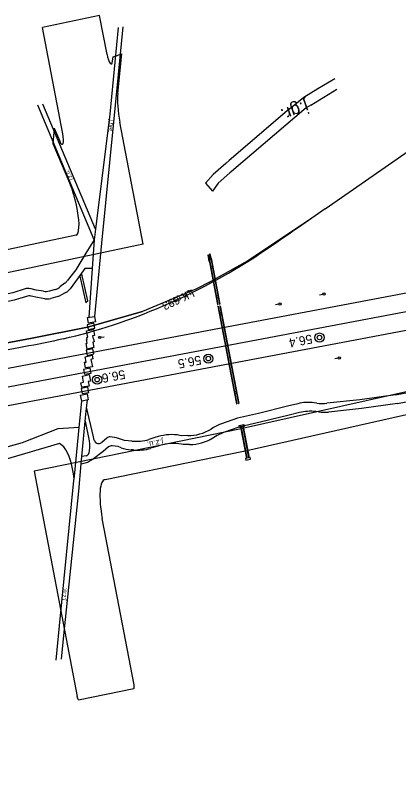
# Model space of a CAD drawing. Extents: x 6541740 to 6566395, y 5525066 to 5530361.
# Drawn here: x 6565361.7 to 6565446.4, y 5527963.7 to 5528132 of the extents above; entities that cross this region are included whole.
import ezdxf

# ---------------------------------------------------------------- set-up
doc = ezdxf.new("R2010")
doc.units = 0
for name, color, linetype in [('Domyślna', 7, 'Continuous'), ('ps_wymiarowanie', 7, 'Continuous'), ('TOR_PRZEK_P-teren istniejacy', 7, 'Continuous'), ('TOR_PS_OPIS_O-opisy odwodnienia', 7, 'Continuous'), ('TOR_PS_OPIS_T-symbole geometrii', 7, 'Continuous'), ('TOR_PS_OPIS_T-ukresy', 7, 'Continuous'), ('TOR_PS_T-rowy otwarte nieumocnione', 7, 'Continuous'), ('TOR_PS_T-rozjazdy projektowane', 7, 'Continuous'), ('TOR_PS_T-wypelnienia', 7, 'Continuous'), ('TOR_RAMKI-ramka+tabelka 1', 7, 'Continuous'), ('TOR_W-warstwa dodatkowa 2', 7, 'Continuous')]:
    doc.layers.add(name, color=color, linetype=linetype)

# ---------------------------------------------------------------- blocks, each defined once
blk = doc.blocks.new('POINT_DISPLAY')
at = {"layer": 'Domyślna'}
blk.add_line((0, 0), (0, 0), dxfattribs=at)
blk = doc.blocks.new('4302_7')
at = {"layer": 'Domyślna'}
blk.add_line((0.25, 0), (1, 0), dxfattribs=at)
blk.add_circle((0, 0), 0.25, dxfattribs=at)
blk.add_blockref('POINT_DISPLAY', (0, 0), dxfattribs=at)
blk = doc.blocks.new('4302_6')
at = {"layer": 'Domyślna'}
blk.add_line((0.25, 0), (1, 0), dxfattribs=at)
blk.add_circle((0, 0), 0.25, dxfattribs=at)
blk.add_blockref('POINT_DISPLAY', (0, 0), dxfattribs=at)
blk = doc.blocks.new('4010_1')
at = {"layer": 'Domyślna'}
for radius in [0.75, 0.375]:
    blk.add_circle((0, 0), radius, dxfattribs=at)

msp = doc.modelspace()

# ---------------------------------------------------------------- linework, layer by layer
at = {"layer": 'Domyślna'}
for p, q in [((6565375.44, 5528088.75), (6565375.35, 5528089.23)), ((6565379.39, 5528084.65), (6565379.11, 5528082.27))]:
    msp.add_line(p, q, dxfattribs=at)
at = {"layer": 'ps_wymiarowanie'}
msp.add_lwpolyline([(6565375.91, 5528074.24), (6565377.25, 5528068.39), (6565377.74, 5528068.82), (6565376.4, 5528074.67)], close=True, dxfattribs=at)
for centre, radius, start, end in [((6565370.78, 5528075.06), 3, 308.1964, 321.3238), ((6565364.48, 5528069.53), 2, 77.7692, 108.1096), ((6565368.43, 5528073.87), 3, 260.5123, 285.2066), ((6565369.7, 5528074.21), 3, 285.2066, 308.1964), ((6565371.41, 5528073.27), 3, 298.9199, 322.8088), ((6565364.78, 5528067.89), 2, 77.7692, 108.1096), ((6565368.73, 5528072.23), 3, 260.5123, 285.2066), ((6565370.29, 5528072.65), 3, 285.2066, 298.9199), ((6565382.54, 5528037.68), 1, 82.6905, 131.0163), ((6565380.1, 5528038.22), 1, 198.6248, 293.6068), ((6565380.11, 5528038.22), 1, 293.6068, 311.0163), ((6565382.93, 5528035.71), 1, 82.6905, 131.0163), ((6565377.04, 5528035.46), 1, 288.9264, 337.8022), ((6565377.43, 5528034.07), 1, 285.882, 300.6924)]:
    msp.add_arc(centre, radius, start, end, dxfattribs=at)
at = {"layer": 'TOR_PS_OPIS_T-symbole geometrii'}
for p, q in [((6565380.31, 5528131.91), (6565367.71, 5528129.27)), ((6565381.95, 5528123.31), (6565380.31, 5528131.91)), ((6565372.19, 5528105.77), (6565367.71, 5528129.27)), ((6565383.18, 5528121.82), (6565383.28, 5528122.8)), ((6565383.28, 5528122.8), (6565385.2, 5528123.49)), ((6565384.34, 5528114.68), (6565385.2, 5528123.49)), ((6565389.96, 5528081.32), (6565384.81, 5528108.35)), ((6565370.28, 5528107.02), (6565369.95, 5528103.64)), ((6565370.28, 5528107.02), (6565371.5, 5528104.13)), ((6565369.95, 5528103.64), (6565373.86, 5528094.39)), ((6565375.14, 5528083.32), (6565284.88, 5528064.38)), ((6565389.96, 5528081.32), (6565261.58, 5528054.39)), ((6565458.52, 5528051.03), (6565411.2, 5528040.37)), ((6565459.46, 5528046.12), (6565412.15, 5528035.46)), ((6565411.21, 5528040.37), (6565365.82, 5528031.07)), ((6565412.14, 5528035.46), (6565381.51, 5528029.18)), ((6565365.82, 5528031.07), (6565375.32, 5527981.21)), ((6565387.93, 5527983.8), (6565380.91, 5528020.66)), ((6565375.64, 5527980.52), (6565387.89, 5527983.03))]:
    msp.add_line(p, q, dxfattribs=at)
for centre, major_axis, start_param, end_param in [((6565382.5, 5528123.43), (0.42, -2.21), 4.71726, 6.991459), ((6565386.83, 5528108.77), (-1.54, 8.11), 0.708274, 1.575668), ((6565371.64, 5528105.66), (0.42, -2.21), 5.424076, 7.858853), ((6565373.33, 5528088.8), (-1.54, 8.11), 4.71726, 5.424076), ((6565374.15, 5528088.48), (-0.98, 5.16), 3.146464, 4.71726), ((6565382.93, 5528021.07), (1.54, -8.11), 3.082533, 4.716159), ((6565387.75, 5527983.77), (-0.14, 0.737), 3.145362, 4.716159), ((6565375.5, 5527981.25), (-0.14, 0.737), 1.574566, 3.145362)]:
    msp.add_ellipse(centre, major_axis=major_axis, ratio=0.25, start_param=start_param, end_param=end_param, dxfattribs=at)
at = {"layer": 'TOR_PS_OPIS_T-ukresy'}
msp.add_line((6565430.16, 5528089.13), (6565476.17, 5528121.3), dxfattribs=at)
at = {"layer": 'TOR_PS_T-rowy otwarte nieumocnione'}
for points in [[(6565430.16, 5528089.13), (6565426.5, 5528086.58), (6565413.1, 5528077.62), (6565404.93, 5528073.06), (6565401.55, 5528071.39), (6565389.77, 5528066.44)], [(6565389.77, 5528066.44), (6565377.66, 5528062.99), (6565365.44, 5528060.53), (6565353.17, 5528058.25), (6565348.58, 5528057.39)], [(6565348.58, 5528057.39), (6565353.17, 5528058.25), (6565365.44, 5528060.53), (6565377.66, 5528062.99), (6565389.77, 5528066.44)]]:
    msp.add_lwpolyline(points, dxfattribs=at)
at = {"layer": 'TOR_PS_T-rozjazdy projektowane'}
for p, q in [((6566239.09, 5528216.31), (6564914.52, 5527965.23)), ((6566239.84, 5528212.33), (6565011.71, 5527979.53)), ((6565731.7, 5528124.25), (6564884.63, 5527963.69)), ((6565430.16, 5528089.13), (6565424.26, 5528085.02)), ((6565362.5, 5528058.39), (6564900.92, 5527970.9))]:
    msp.add_line(p, q, dxfattribs=at)
for points in [[(6565424.26, 5528085.02), (6565423.27, 5528084.33), (6565422.28, 5528083.64), (6565421.28, 5528082.95), (6565420.29, 5528082.27), (6565419.29, 5528081.59), (6565418.3, 5528080.91), (6565417.3, 5528080.24), (6565416.3, 5528079.58), (6565415.3, 5528078.93)], [(6565372.3, 5528060.38), (6565371.22, 5528060.14), (6565370.13, 5528059.9), (6565369.04, 5528059.67), (6565367.95, 5528059.45), (6565366.86, 5528059.23), (6565365.77, 5528059.02), (6565364.68, 5528058.81), (6565363.59, 5528058.6), (6565362.5, 5528058.39)]]:
    msp.add_lwpolyline(points, dxfattribs=at)
msp.add_ellipse((6564994.93, 5530024.37), major_axis=(-372.47, 1965.01), ratio=0.25, start_param=3.151593, end_param=3.243167, dxfattribs=at)
at = {"layer": 'TOR_PS_T-wypelnienia'}
for p, q in [((6565403.69, 5528094.84), (6565405.24, 5528093.07)), ((6565380.73, 5528081.56), (6565379.17, 5528065.32)), ((6565445.72, 5528048.03), (6565437.81, 5528046.9)), ((6565446.11, 5528046.07), (6565438.2, 5528044.94))]:
    msp.add_line(p, q, dxfattribs=at)
for points in [[(6565384.38, 5528129.27), (6565382.57, 5528110.09), (6565379.39, 5528084.65)], [(6565385.46, 5528129.4), (6565383.42, 5528108.3), (6565380.73, 5528081.56)], [(6565422.29, 5528111.25), (6565425.42, 5528113.85), (6565428.55, 5528115.75), (6565432.26, 5528118.02)], [(6565426.98, 5528112.13), (6565432.72, 5528115.62)], [(6565379.11, 5528082.27), (6565366.64, 5528112.11)], [(6565379.39, 5528084.65), (6565367.75, 5528112.32)], [(6565422.29, 5528111.25), (6565408.91, 5528099.82), (6565408.23, 5528099.22)], [(6565426.98, 5528112.13), (6565425.94, 5528111.49), (6565409.46, 5528097.41), (6565409.12, 5528097.11)], [(6565408.21, 5528099.21), (6565405.4, 5528096.74), (6565403.69, 5528094.84)], [(6565409.11, 5528097.11), (6565406.5, 5528094.82), (6565405.24, 5528093.07)], [(6565379.11, 5528082.27), (6565377.26, 5528079.37), (6565375.08, 5528075.63), (6565373.13, 5528073.19)], [(6565379.11, 5528082.27), (6565378.67, 5528075.96), (6565377.91, 5528065.18)], [(6565378.67, 5528075.96), (6565377.05, 5528075.94), (6565375.61, 5528073.85), (6565373.8, 5528071.46)], [(6565372.64, 5528072.7), (6565371.56, 5528071.86)], [(6565363.86, 5528071.43), (6565361.14, 5528070.54), (6565355.53, 5528069.36), (6565345.15, 5528068.82), (6565338.65, 5528067.98)], [(6565367.94, 5528070.91), (6565366.31, 5528071.18), (6565364.9, 5528071.49)], [(6565370.49, 5528071.32), (6565369.22, 5528070.97)], [(6565372.86, 5528070.65), (6565371.74, 5528070.03)], [(6565364.15, 5528069.79), (6565361.46, 5528068.91), (6565355.83, 5528067.73), (6565345.45, 5528067.19), (6565339.93, 5528066.47)], [(6565368.23, 5528069.27), (6565366.58, 5528069.55), (6565365.2, 5528069.85)], [(6565371.07, 5528069.76), (6565369.52, 5528069.34)], [(6565377.57, 5528063.49), (6565377.76, 5528062.44), (6565379.23, 5528062.73), (6565379.02, 5528063.82), (6565377.57, 5528063.49)], [(6565377.43, 5528062.14), (6565378.94, 5528062.44), (6565379.19, 5528061.1), (6565378.76, 5528061.06), (6565378.88, 5528060.39), (6565378.95, 5528060.39), (6565379.08, 5528059.69), (6565378.85, 5528059.67), (6565379.07, 5528058.44), (6565377.55, 5528058.12), (6565377.33, 5528059.38), (6565377.58, 5528059.4), (6565377.44, 5528060.22), (6565377.58, 5528060.21), (6565377.49, 5528060.71), (6565377.68, 5528060.73), (6565377.43, 5528062.14)], [(6565445.72, 5528048.03), (6565472.78, 5528053.2), (6565503.16, 5528060.2)], [(6565377.35, 5528057.86), (6565377.56, 5528056.71), (6565379.03, 5528057.05), (6565378.82, 5528058.16), (6565377.35, 5528057.86)], [(6565446.11, 5528046.07), (6565473.2, 5528051.28), (6565503.53, 5528058.23)], [(6565376.79, 5528053.63), (6565376.99, 5528052.54), (6565378.44, 5528052.78), (6565378.23, 5528053.88), (6565376.79, 5528053.63)], [(6565376.26, 5528049.39), (6565376.47, 5528048.27), (6565377.95, 5528048.53), (6565377.73, 5528049.66), (6565376.26, 5528049.39)], [(6565370.75, 5527989.29), (6565371.47, 5527996.87), (6565374.63, 5528029), (6565374.67, 5528029.44), (6565374.73, 5528030.01), (6565375.78, 5528040.77), (6565376.35, 5528046.59)], [(6565371.89, 5527989.51), (6565372.38, 5527994.7), (6565375.7, 5528026.67), (6565376.25, 5528032.7), (6565376.4, 5528034.36), (6565377.18, 5528042.89), (6565377.32, 5528044.37), (6565377.66, 5528046.88)], [(6565379.16, 5528037.9), (6565379.14, 5528037.95), (6565378.97, 5528038.73), (6565377.44, 5528045.29)], [(6565424.1, 5528046.03), (6565421.83, 5528045.47), (6565415.43, 5528043.88), (6565410.75, 5528042.85)], [(6565428.3, 5528046.17), (6565427.7, 5528046.24)], [(6565437.81, 5528046.9), (6565430.54, 5528046.15)], [(6565424.48, 5528044.06), (6565422.21, 5528043.51), (6565415.81, 5528041.91), (6565411.08, 5528040.87)], [(6565428.68, 5528044.21), (6565428.09, 5528044.28)], [(6565438.2, 5528044.94), (6565430.93, 5528044.18)], [(6565377.12, 5528042.16), (6565378.02, 5528037.81), (6565378.08, 5528037.07), (6565378.11, 5528036.3), (6565377.97, 5528035.09), (6565377.97, 5528035.08)], [(6565410.75, 5528042.85), (6565407.27, 5528041.59)], [(6565375.78, 5528040.77), (6565371.05, 5528040.46), (6565363.21, 5528037.34), (6565355.28, 5528035.14), (6565345.05, 5528033.27)], [(6565405.49, 5528040.74), (6565404.94, 5528040.41)], [(6565411.08, 5528040.87), (6565407.68, 5528039.64)], [(6565385.82, 5528037.91), (6565384.06, 5528038.5), (6565382.67, 5528038.68)], [(6565393.28, 5528038.74), (6565392.54, 5528038.52), (6565391.22, 5528038.12)], [(6565399.82, 5528038.96), (6565398.45, 5528038.95), (6565398.04, 5528039.02)], [(6565405.89, 5528038.78), (6565405.33, 5528038.44)], [(6565374.67, 5528029.44), (6565374.54, 5528030.53), (6565374.36, 5528031.65), (6565374.11, 5528032.69), (6565373.88, 5528033.49), (6565373.59, 5528034.36), (6565373.23, 5528035.15), (6565372.88, 5528035.85), (6565372.44, 5528036.47), (6565371.48, 5528037.26), (6565363.73, 5528034.95), (6565355.81, 5528032.68), (6565345.69, 5528030.34)], [(6565380.51, 5528037.3), (6565380.5, 5528037.3)], [(6565381.89, 5528038.44), (6565380.77, 5528037.47)], [(6565387.43, 5528037.76), (6565385.82, 5528037.91)], [(6565400.2, 5528036.99), (6565398.79, 5528036.98), (6565398.4, 5528037.05)], [(6565382.28, 5528036.47), (6565381.08, 5528035.42), (6565378.99, 5528033.84)], [(6565385.08, 5528036.3), (6565384.38, 5528036.53), (6565383.06, 5528036.7)], [(6565387.79, 5528035.79), (6565387.28, 5528035.84)], [(6565393.63, 5528036.77), (6565392.93, 5528036.55), (6565391.58, 5528036.16)], [(6565377.36, 5528034.51), (6565377.31, 5528034.5), (6565376.4, 5528034.36)], [(6565377.94, 5528033.21), (6565378.99, 5528033.84)], [(6565376.25, 5528032.7), (6565377.71, 5528033.11)]]:
    msp.add_lwpolyline(points, dxfattribs=at)
for points in [[(6565377.63, 5528065.14), (6565379.17, 5528065.32), (6565379.37, 5528064.14), (6565377.87, 5528063.82)], [(6565377.15, 5528056.42), (6565378.64, 5528056.74), (6565378.79, 5528055.93), (6565378.41, 5528055.84), (6565378.72, 5528054.16), (6565377.2, 5528053.94), (6565376.98, 5528055.2), (6565377.36, 5528055.24)], [(6565376.55, 5528052.14), (6565378.03, 5528052.46), (6565378.29, 5528051.02), (6565377.8, 5528050.96), (6565377.99, 5528049.92), (6565376.36, 5528049.67), (6565376.17, 5528050.68), (6565376.79, 5528050.79)], [(6565376.11, 5528047.94), (6565377.57, 5528048.23), (6565377.8, 5528046.91), (6565376.35, 5528046.59)]]:
    msp.add_lwpolyline(points, close=True, dxfattribs=at)
for centre, start, end in [((6565426.49, 5528036.32), 83.0137, 103.8213), ((6565429.52, 5528056.09), 263.0137, 275.9029), ((6565426.87, 5528034.35), 83.0137, 103.8213), ((6565429.9, 5528054.13), 263.0137, 275.9029), ((6565399.75, 5528048.96), 270.3612, 301.2559), ((6565410.68, 5528032.19), 109.8976, 121.2559), ((6565396.23, 5528029.19), 79.56, 107.1592), ((6565411.08, 5528030.23), 109.8976, 121.2559), ((6565388.38, 5528047.71), 264.5612, 286.5163), ((6565396.58, 5528027.22), 79.56, 107.1592), ((6565400.14, 5528046.99), 270.3612, 301.2559), ((6565388.23, 5528045.79), 251.5988, 264.5612), ((6565388.74, 5528045.74), 264.5612, 286.5163)]:
    msp.add_arc(centre, 10, start, end, dxfattribs=at)
at = {"layer": 'TOR_W-warstwa dodatkowa 2'}
for p, q in [((6565404.29, 5528078.96), (6565404.36, 5528078.97)), ((6565404.56, 5528077.5), (6565404.29, 5528078.96)), ((6565404.36, 5528078.97), (6565406.44, 5528068)), ((6565404.56, 5528077.91), (6565404.36, 5528078.97)), ((6565404.7, 5528079.21), (6565404.77, 5528079.22)), ((6565404.93, 5528077.98), (6565404.7, 5528079.21)), ((6565405.08, 5528077.6), (6565404.77, 5528079.22)), ((6565404.44, 5528078.15), (6565406.37, 5528067.99)), ((6565404.81, 5528078.63), (6565406.81, 5528068.05)), ((6565404.96, 5528078.25), (6565406.89, 5528068.06)), ((6565404.8, 5528076.27), (6565405.31, 5528076.37)), ((6565404.87, 5528075.88), (6565405.39, 5528075.98)), ((6565406.01, 5528069.87), (6565406.53, 5528069.96)), ((6565406.09, 5528069.47), (6565406.6, 5528069.57)), ((6565406.37, 5528067.99), (6565406.44, 5528068)), ((6565406.44, 5528067.59), (6565406.52, 5528067.61)), ((6565406.44, 5528067.59), (6565409.59, 5528050.96)), ((6565406.52, 5528067.61), (6565409.74, 5528050.58)), ((6565406.81, 5528068.05), (6565406.89, 5528068.06)), ((6565406.89, 5528067.65), (6565406.96, 5528067.67)), ((6565406.89, 5528067.65), (6565410.11, 5528050.65)), ((6565406.96, 5528067.67), (6565410.11, 5528051.06)), ((6565406.71, 5528066.11), (6565407.24, 5528066.16)), ((6565406.79, 5528065.71), (6565407.31, 5528065.77)), ((6565409.59, 5528050.96), (6565410.54, 5528045.98)), ((6565409.74, 5528050.58), (6565410.61, 5528045.99)), ((6565410.11, 5528051.06), (6565411.05, 5528046.08)), ((6565410.11, 5528050.65), (6565410.98, 5528046.06)), ((6565410.02, 5528048.69), (6565410.54, 5528048.79)), ((6565410.1, 5528048.3), (6565410.62, 5528048.4)), ((6565410.54, 5528045.98), (6565410.61, 5528045.99)), ((6565410.98, 5528046.06), (6565411.05, 5528046.08)), ((6565411.48, 5528040.85), (6565412.79, 5528033.97)), ((6565411.58, 5528040.87), (6565412.88, 5528033.99)), ((6565411.95, 5528040.94), (6565413.25, 5528034.06)), ((6565412.05, 5528040.96), (6565413.35, 5528034.08))]:
    msp.add_line(p, q, dxfattribs=at)
for points in [[(6565412.21, 5528041.41), (6565412.29, 5528041.01), (6565411.24, 5528040.8), (6565411.16, 5528041.19)], [(6565413.67, 5528033.74), (6565413.59, 5528034.14), (6565412.54, 5528033.91), (6565412.62, 5528033.52)]]:
    msp.add_lwpolyline(points, close=True, dxfattribs=at)

# ---------------------------------------------------------------- block references
at = {"layer": 'Domyślna'}
for name, p, rotation in [('4302_7', (6565429.88, 5528070.29), -166.94238579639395), ('4302_6', (6565420.18, 5528068.07), -169.7857688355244), ('4302_7', (6565380.35, 5528060.69), 9.313458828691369), ('4302_6', (6565433.28, 5528056.14), -169.78222334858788)]:
    msp.add_blockref(name, p, dxfattribs=dict(at, rotation=rotation))
at = {"layer": 'TOR_RAMKI-ramka+tabelka 1', "xscale": 1.345963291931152, "yscale": 1.345963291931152}
for p in [(6565428.9, 5528060.67), (6565404.34, 5528056.02), (6565379.78, 5528051.36)]:
    msp.add_blockref('4010_1', p, dxfattribs=at)

# ---------------------------------------------------------------- texts
at = {"layer": 'TOR_PRZEK_P-teren istniejacy'}
msp.add_text('j.z.u.', height=1.28, rotation=189.9095, dxfattribs=at).set_placement((6565394.28, 5528038.22))
at = {"layer": 'TOR_PS_OPIS_O-opisy odwodnienia'}
for height, rotation, p in [(1.771, 204.8664, (6565400.76, 5528071.42)), (1.247, 205.8157, (6565400.18, 5528071.29))]:
    msp.add_text('LK 693', height=height, rotation=rotation, dxfattribs=at).set_placement(p)
at = {"layer": 'TOR_PS_T-wypelnienia'}
for s, height, rotation, p in [('j.gr.', 2.81, 199.5491, (6565425.95, 5528113.15)), ('j.bet.', 0.97, 264.4928, (6565382.5, 5528108.96)), ('j.z.u.', 0.842, 112.689, (6565374.42, 5528095.66)), ('j.z.u.', 0.973, 84.3842, (6565372.76, 5528002.47))]:
    msp.add_text(s, height=height, rotation=rotation, dxfattribs=at).set_placement(p)
at = {"layer": 'TOR_RAMKI-ramka+tabelka 1'}
for s, p in [('56.4', (6565427.12, 5528061.38)), ('56.5', (6565402.57, 5528056.72)), ('56.6', (6565385.77, 5528053.54))]:
    msp.add_text(s, height=2, rotation=190.7691, dxfattribs=at).set_placement(p)

doc.saveas('drawing.dxf')
